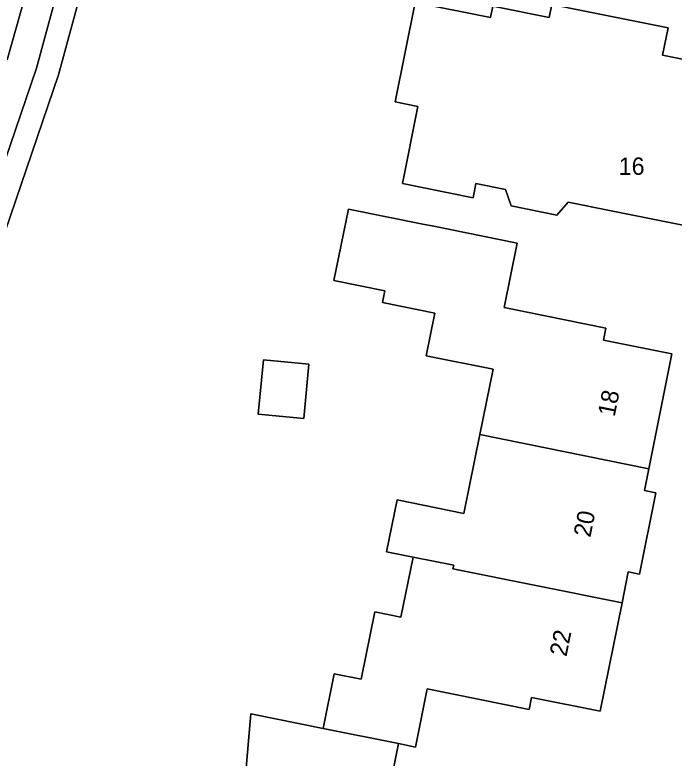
# Model space of a CAD drawing. Extents: x 161772 to 163126, y 383092 to 383917.
# Drawn here: x 162197.53 to 162235.51, y 383665.1 to 383707.95 of the extents above; entities that cross this region are included whole.
import ezdxf

# ---------------------------------------------------------------- set-up
doc = ezdxf.new("R2010")
doc.units = 0
for name, color, linetype in [('IMGEO_Erf', 7, 'Continuous'), ('IMGEO_Oever', 7, 'Continuous'), ('IMGEO_Pand', 7, 'Continuous'), ('IMGEO_Pand_nummerreeks', 7, 'Continuous'), ('IMGEO_Waterloop', 7, 'Continuous')]:
    doc.layers.add(name, color=color, linetype=linetype)

msp = doc.modelspace()

# ---------------------------------------------------------------- linework, layer by layer
at = {"layer": 'IMGEO_Erf'}
for points in [[(162195.823, 383705.741), (162205.292, 383739.26), (162210.76, 383757.864), (162212.585, 383767.097), (162216.818, 383768.48), (162212.478, 383749.735), (162206.418, 383727.953), (162200.049, 383704.489), (162188.646, 383671.026)], [(162210.781, 383663.637), (162211.091, 383667.214), (162211.13, 383667.66), (162215.296, 383666.819), (162215.93, 383669.965), (162217.478, 383669.652), (162218.261, 383673.533), (162219.774, 383673.227), (162220.474, 383676.697), (162218.95, 383677.004), (162219.551, 383679.983), (162223.403, 383679.205), (162224.32, 383683.75), (162225.08, 383687.517), (162221.227, 383688.294), (162221.725, 383690.761), (162218.705, 383691.37), (162218.841, 383692.042), (162215.915, 383692.632), (162216.747, 383696.756), (162221.131, 383695.86), (162221.133, 383695.871), (162221.564, 383695.784), (162226.465, 383694.795), (162225.713, 383691.07), (162231.584, 383689.885), (162231.445, 383689.198), (162235.385, 383688.403), (162234.05, 383681.787), (162233.796, 383680.526), (162234.464, 383680.391), (162233.519, 383675.705), (162232.87, 383675.836), (162232.511, 383674.058), (162231.25, 383667.802), (162227.3, 383668.598), (162227.162, 383667.912), (162221.291, 383669.096), (162220.616, 383665.745), (162219.636, 383665.943), (162218.844, 383662.011)]]:
    msp.add_lwpolyline(points, dxfattribs=at)
for points in [[(162220.75, 383702.661), (162219.438, 383702.925), (162220.594, 383708.66), (162224.924, 383707.787), (162225.059, 383708.456), (162228.312, 383707.8), (162228.462, 383708.545), (162230.262, 383708.182), (162235.163, 383707.194), (162234.847, 383705.628), (162238.602, 383704.87), (162237.635, 383700.076), (162238.242, 383699.541), (162237.77, 383697.199), (162236.981, 383696.675), (162236.778, 383695.671), (162231.877, 383696.659), (162229.414, 383697.156), (162228.754, 383696.401), (162226.116, 383696.933), (162225.795, 383697.885), (162224.095, 383698.228), (162223.929, 383697.404), (162219.856, 383698.226)], [(162214.477, 383687.807), (162214.175, 383684.685), (162211.549, 383684.939), (162211.851, 383688.061)]]:
    msp.add_lwpolyline(points, close=True, dxfattribs=at)
at = {"layer": 'IMGEO_Oever'}
for points in [[(162188.646, 383671.026), (162200.049, 383704.489), (162206.418, 383727.953), (162212.478, 383749.735), (162216.818, 383768.48), (162212.585, 383767.097), (162210.76, 383757.864), (162205.292, 383739.26), (162195.823, 383705.741)], [(162197.09, 383705.353), (162206.565, 383738.893), (162212.048, 383757.548), (162213.734, 383766.079), (162213.79, 383766.31), (162213.855, 383766.457), (162214.091, 383766.718), (162214.319, 383766.822), (162214.457, 383766.824), (162214.731, 383766.637), (162214.879, 383766.31), (162214.889, 383766.159), (162214.862, 383765.923), (162211.194, 383750.062), (162205.141, 383728.304), (162198.782, 383704.876), (162187.322, 383671.248)]]:
    msp.add_lwpolyline(points, dxfattribs=at)
at = {"layer": 'IMGEO_Pand'}
for points in [[(162238.602, 383704.87), (162234.847, 383705.628), (162235.163, 383707.194), (162230.262, 383708.182), (162228.462, 383708.545), (162228.312, 383707.8), (162225.059, 383708.456), (162224.924, 383707.787), (162220.594, 383708.66), (162219.438, 383702.925), (162220.75, 383702.661), (162219.856, 383698.226), (162223.929, 383697.404), (162224.095, 383698.228), (162225.795, 383697.885), (162226.116, 383696.933), (162228.754, 383696.401), (162229.414, 383697.156), (162231.877, 383696.659), (162236.778, 383695.671), (162236.981, 383696.675), (162237.77, 383697.199), (162238.242, 383699.541), (162237.635, 383700.076)], [(162231.445, 383689.198), (162231.584, 383689.885), (162225.713, 383691.07), (162226.465, 383694.795), (162221.564, 383695.784), (162221.133, 383695.871), (162221.131, 383695.86), (162216.747, 383696.756), (162215.915, 383692.632), (162218.841, 383692.042), (162218.705, 383691.37), (162221.725, 383690.761), (162221.227, 383688.294), (162225.08, 383687.517), (162224.32, 383683.75), (162234.05, 383681.787), (162235.385, 383688.403)], [(162214.477, 383687.807), (162211.851, 383688.061), (162211.549, 383684.939), (162214.175, 383684.685)], [(162234.464, 383680.391), (162233.796, 383680.526), (162234.05, 383681.787), (162224.32, 383683.75), (162223.403, 383679.205), (162219.551, 383679.983), (162218.95, 383677.004), (162220.474, 383676.697), (162222.813, 383676.225), (162222.77, 383676.013), (162232.511, 383674.058), (162232.87, 383675.836), (162233.519, 383675.705)], [(162232.511, 383674.058), (162222.77, 383676.013), (162222.813, 383676.225), (162220.474, 383676.697), (162219.774, 383673.227), (162218.261, 383673.533), (162217.478, 383669.652), (162215.93, 383669.965), (162215.296, 383666.819), (162219.636, 383665.943), (162220.616, 383665.745), (162221.291, 383669.096), (162227.162, 383667.912), (162227.3, 383668.598), (162231.25, 383667.802)], [(162219.636, 383665.943), (162215.296, 383666.819), (162211.13, 383667.66), (162211.091, 383667.214), (162210.781, 383663.637), (162218.844, 383662.011)]]:
    msp.add_lwpolyline(points, close=True, dxfattribs=at)
at = {"layer": 'IMGEO_Waterloop'}
msp.add_lwpolyline([(162187.322, 383671.248), (162198.782, 383704.876), (162205.141, 383728.304), (162211.194, 383750.062), (162214.862, 383765.923), (162214.889, 383766.159), (162214.879, 383766.31), (162214.731, 383766.637), (162214.457, 383766.824), (162214.319, 383766.822), (162214.091, 383766.718), (162213.855, 383766.457), (162213.79, 383766.31), (162213.734, 383766.079), (162212.048, 383757.548), (162206.565, 383738.893), (162197.09, 383705.353)], dxfattribs=at)

# ---------------------------------------------------------------- texts
at = {"layer": 'IMGEO_Pand_nummerreeks'}
msp.add_text('16', height=1, dxfattribs=at).set_placement((162232.319, 383698.725))
for s, p in [('18', (162232.082, 383684.747)), ('20', (162230.685, 383677.791)), ('22', (162229.306, 383670.918))]:
    msp.add_text(s, height=1, rotation=78.6499, dxfattribs=at).set_placement(p)

doc.saveas('drawing.dxf')
